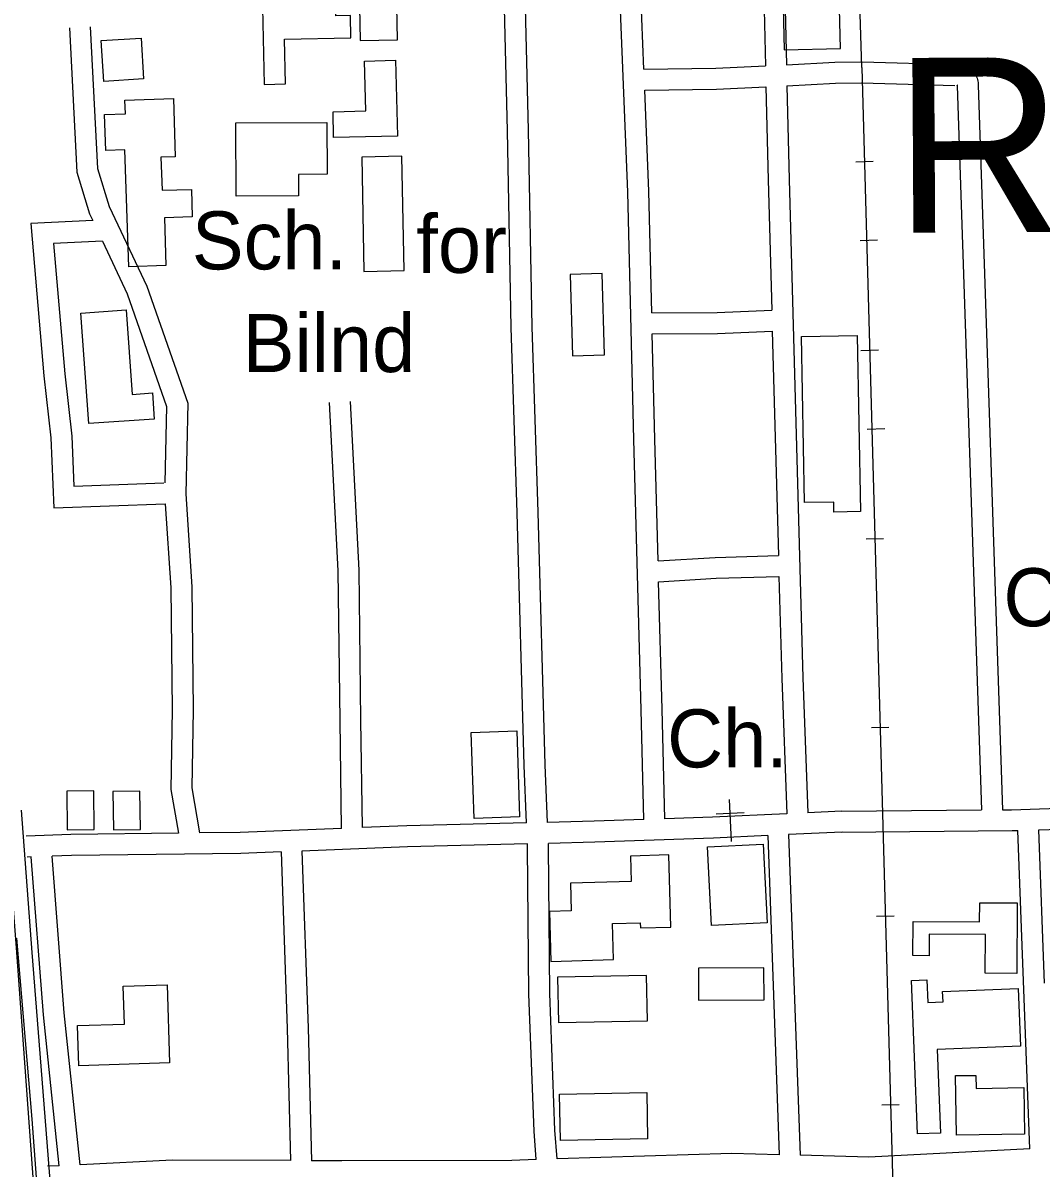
# Model space of a CAD drawing. Extents: x 3297716 to 3335574, y 688621 to 713991.
# Drawn here: x 3329828 to 3331285, y 704966 to 706604 of the extents above; entities that cross this region are included whole.
import ezdxf

# ---------------------------------------------------------------- set-up
doc = ezdxf.new("R2010")
doc.units = 0
for name, color, linetype in [('V-BLDG-IDEN', 7, 'Continuous'), ('V-BLDG-OTLN', 7, 'Continuous'), ('V-BRDG-OTLN', 7, 'Continuous'), ('V-RAIL-TRAK', 7, 'Continuous'), ('V-ROAD-CNTR', 7, 'Continuous'), ('V-SITE-OTLN', 7, 'Continuous'), ('V-SITE-OTLN-IDEN', 7, 'Continuous'), ('V-TOPO-GNAM-IDEN', 7, 'Continuous')]:
    doc.layers.add(name, color=color, linetype=linetype)

msp = doc.modelspace()

# ---------------------------------------------------------------- linework, layer by layer
at = {"layer": 'V-BLDG-OTLN'}
for points in [[(3330910.2, 706849.8), (3330917.1, 706565.5), (3330997.5, 706567.5), (3330990.6, 706851.7)], [(3330235.7, 706733.7), (3330138.1, 706731.4), (3330139.2, 706682.2), (3330173.8, 706683), (3330174.8, 706636.8), (3330158.5, 706636.5), (3330157.9, 706659.2), (3330065.3, 706657.1), (3330066, 706623.1), (3330170.9, 706625.5), (3330173.3, 706516.2), (3330203.9, 706516.9), (3330202.5, 706580.7), (3330297.3, 706582.8), (3330296.6, 706614.6), (3330275.8, 706614.1), (3330275.2, 706642.5), (3330203.5, 706640.9), (3330202.9, 706667.3), (3330237.2, 706668.1)], [(3330363.8, 706580), (3330362.4, 706652.6), (3330309, 706651.6), (3330310.4, 706579)], [(3329943.7, 706520.5), (3329940.2, 706578.9), (3329997, 706582.3), (3330000.5, 706523.9)], [(3330361.1, 706550.7), (3330363.9, 706442.3), (3330272.6, 706440), (3330271.7, 706477.1), (3330318.4, 706478.3), (3330316.5, 706549.6)], [(3329979.5, 706255.4), (3329974, 706422.5), (3329946.7, 706421.6), (3329945, 706473.3), (3329974.6, 706474.3), (3329974, 706493.6), (3330043.3, 706495.9), (3330046, 706412.6), (3330025.5, 706411.9), (3330027.1, 706364.7), (3330069.1, 706366), (3330070.4, 706326.6), (3330030.5, 706325.3), (3330032.7, 706257.2)], [(3330132.8, 706461.2), (3330262.8, 706461.6), (3330263.1, 706387.7), (3330222.2, 706387.5), (3330222.3, 706356.8), (3330133.2, 706356.4)], [(3330373.3, 706249.7), (3330370, 706413.4), (3330312.8, 706412.2), (3330316, 706248.5)], [(3330660, 706129.1), (3330656.8, 706245.5), (3330611, 706244.3), (3330614.1, 706127.8)], [(3329976, 706193.5), (3329984.5, 706072.6), (3330013.3, 706074.7), (3330015.9, 706037.4), (3329922.2, 706030.8), (3329911.1, 706189)], [(3331021.6, 706156.7), (3331026.2, 705904.9), (3330988.1, 705904.2), (3330987.9, 705918.7), (3330946.2, 705917.9), (3330941.9, 706155.3)], [(3330534.5, 705591.1), (3330538.5, 705468.1), (3330473.5, 705465.9), (3330469.4, 705589)], [(3329930, 705450.1), (3329929.3, 705505.3), (3329890.8, 705504.8), (3329891.5, 705449.6)], [(3329996.2, 705450), (3329995.5, 705505.2), (3329956.9, 705504.7), (3329957.6, 705449.5)], [(3330892.8, 705316.7), (3330813.1, 705312.7), (3330807.4, 705425.3), (3330887.2, 705429.3)], [(3330697.1, 705412.2), (3330698.1, 705375.9), (3330611.3, 705373.4), (3330612.5, 705333.7), (3330581.2, 705332.8), (3330583.2, 705261.5), (3330673.1, 705264.1), (3330671.6, 705315.5), (3330711.3, 705316.6), (3330711.5, 705309.3), (3330754.9, 705310.6), (3330751.9, 705413.8)], [(3331101.4, 705318.6), (3331196.6, 705318), (3331196.8, 705345.3), (3331250.4, 705345), (3331249.8, 705244.1), (3331204.8, 705244.4), (3331205.1, 705299.9), (3331124.6, 705300.4), (3331124.4, 705269.6), (3331101.1, 705269.7)], [(3330888.2, 705252.4), (3330794.4, 705251.9), (3330794.6, 705205.8), (3330888.5, 705206.3)], [(3330720.3, 705241.5), (3330592.9, 705238.9), (3330594.2, 705173.8), (3330721.7, 705176.5)], [(3330034.3, 705227.8), (3330038, 705116.1), (3329908.1, 705111.8), (3329906.3, 705169.7), (3329973.2, 705171.8), (3329971.4, 705225.8)], [(3331107.9, 705014.6), (3331099.3, 705234), (3331121.1, 705234.9), (3331122.4, 705202.6), (3331144.3, 705203.4), (3331143.7, 705218.2), (3331251.8, 705222.5), (3331255.1, 705140.1), (3331136, 705135.4), (3331140.6, 705015.9)], [(3331163.6, 705012.8), (3331162.4, 705098), (3331191.5, 705098.4), (3331191.8, 705079.8), (3331259.8, 705080.8), (3331260.8, 705014.3)], [(3330721.8, 705007.8), (3330597.1, 705005.4), (3330595.8, 705071.4), (3330720.5, 705073.8)]]:
    msp.add_lwpolyline(points, close=True, dxfattribs=at)
at = {"layer": 'V-BRDG-OTLN'}
for points in [[(3329825.8, 705477.6), (3329840.7, 705274.4), (3329855.2, 705093.2), (3329876.2, 704827.5)], [(3329819.1, 705294.8), (3329841, 705035.5), (3329858.3, 704798.2)]]:
    msp.add_lwpolyline(points, dxfattribs=at)
at = {"layer": 'V-RAIL-TRAK'}
for points in [[(3331028.1, 706540.4), (3331014.5, 706984.2)], [(3331028.1, 706540.4), (3331073.9, 704887.6)], [(3331028.1, 706540.4), (3331073.9, 704887.6), (3331076.1, 704840.4), (3331079.5, 704793.6), (3331083.6, 704746.8), (3331088.3, 704699.7), (3331094.1, 704653), (3331100.7, 704606.5), (3331107.8, 704559.9), (3331116, 704513.5), (3331124.9, 704467.4), (3331134.7, 704421.1), (3331145.3, 704375.4), (3331156.5, 704329.7), (3331158, 704324.4), (3331173.7, 704279.1), (3331190.5, 704234.3), (3331208, 704189.8), (3331226.1, 704145.3), (3331245.2, 704101.3), (3331265, 704057.9), (3331285.4, 704014.4)], [(3331044.4, 706405.8), (3331019.4, 706405.1)], [(3331025.6, 706292.9), (3331050.5, 706293.9)], [(3331051.8, 706135.9), (3331026.8, 706135.2)], [(3331036, 706023.1), (3331061, 706024.1)], [(3331059.3, 705866), (3331034.3, 705865.3)], [(3331066.8, 705596.1), (3331041.8, 705595.4)], [(3331074.2, 705326.2), (3331049.2, 705325.5)], [(3331081.7, 705056.3), (3331056.7, 705055.6)]]:
    msp.add_lwpolyline(points, dxfattribs=at)
at = {"layer": 'V-ROAD-CNTR'}
for points in [[(3330548.5, 705459.5), (3330545, 705541.8), (3330535, 705903.3), (3330526.4, 706168.3), (3330521.1, 706449.9), (3330515.5, 706684.1), (3330508, 706879.5)], [(3330578.5, 705460.3), (3330575, 705542.8), (3330565, 705904.2), (3330556.4, 706169.1), (3330551.1, 706450.5), (3330545.5, 706685.1), (3330537.9, 706880.6)], [(3330716.3, 705464.3), (3330712.4, 705621.3), (3330702.2, 706007.9), (3330693.3, 706362.2), (3330682.1, 706646.4), (3330678.4, 706878.6)], [(3330716.4, 706538.1), (3330712.1, 706647.2), (3330708.4, 706879.1)], [(3330882.4, 706883.8), (3330890.3, 706542.8)], [(3330912.4, 706884.5), (3330920.3, 706544.3)], [(3329894.5, 706597.1), (3329905.1, 706390.6), (3329923.5, 706330.8), (3329928, 706321.3)], [(3329924.5, 706598.6), (3329934.9, 706395.9), (3329951.5, 706341.6), (3330005.3, 706227.7), (3330063.8, 706059.9), (3330060.9, 705930.4), (3330069.7, 705797.1), (3330071.5, 705621.5), (3330069.9, 705509.8), (3330080.7, 705445.2)], [(3330920.3, 706544.3), (3330989.7, 706547.8), (3331028.1, 706548.3)], [(3331028.7, 706548.3), (3331161.9, 706544.5)], [(3330716.4, 706538.1), (3330819.4, 706539.2), (3330890.3, 706542.8)], [(3331158.4, 706544.2), (3331160, 706544.5), (3331162.2, 706544.8), (3331164.4, 706544.9), (3331166.5, 706544.9), (3331168.7, 706544.7), (3331170.9, 706544.3), (3331173, 706543.8), (3331175.1, 706543.2), (3331177.1, 706542.3), (3331179.1, 706541.4), (3331181, 706540.3), (3331182.8, 706539), (3331184.5, 706537.7), (3331186.1, 706536.2), (3331187.6, 706534.6), (3331189, 706532.8), (3331190.2, 706531), (3331191.3, 706529.1), (3331192.3, 706527.2), (3331193.1, 706525.1), (3331193.7, 706523), (3331194.3, 706520.9), (3331194.6, 706518.8), (3331194.8, 706516.6), (3331194.8, 706514.6), (3331194.8, 706514.2)], [(3330921, 706514.3), (3330990.6, 706517.8), (3331028.5, 706518.3)], [(3330921, 706514.3), (3330924.1, 706380.3), (3330943.6, 705667), (3330950.7, 705474.2)], [(3331027.9, 706518.3), (3331161, 706514.5)], [(3331164.5, 706514.8), (3331165, 706514.9), (3331165, 706514.9), (3331165, 706514.9), (3331165, 706514.9), (3331165, 706514.9), (3331164.9, 706514.9), (3331164.9, 706514.9), (3331164.9, 706514.9), (3331164.9, 706514.9), (3331164.9, 706514.9), (3331164.9, 706514.9), (3331164.9, 706515), (3331164.9, 706515), (3331164.9, 706515), (3331164.8, 706515), (3331164.8, 706515), (3331164.8, 706515), (3331164.8, 706515), (3331164.8, 706515), (3331164.8, 706515), (3331164.8, 706515), (3331164.8, 706515.1), (3331164.8, 706515.1), (3331164.8, 706515.1), (3331164.8, 706514.8), (3331164.8, 706515)], [(3331164.8, 706514.1), (3331199.5, 705478.2)], [(3331194.8, 706515.1), (3331229.5, 705478.4)], [(3330717.6, 706508.1), (3330820.4, 706509.2), (3330891, 706512.8)], [(3330727.7, 706189.3), (3330723.3, 706363.2), (3330717.6, 706508.1)], [(3330891, 706512.8), (3330894.1, 706379.6), (3330899.2, 706193.3)], [(3329928, 706321.3), (3329839.5, 706317), (3329858, 706099.2), (3329868, 706010.6), (3329872.1, 705910.2), (3330031.8, 705916.1)], [(3329941.8, 706291.9), (3329872, 706288.6), (3329887.9, 706102.1), (3329897.9, 706012.9), (3329900.9, 705941.2), (3330029.8, 705946)], [(3329941.8, 706291.9), (3329977.4, 706216.4), (3330033.7, 706055.2), (3330031.2, 705946.1)], [(3330727.7, 706189.3), (3330821.2, 706190), (3330899.2, 706193.3)], [(3329915.4, 704195.1), (3329892.2, 704375.7), (3329870.4, 704608.3), (3329843.6, 704939.2), (3329818.9, 705280.8), (3329802.1, 705499), (3329781.5, 705771), (3329767.2, 705949.2), (3329751.1, 706184.5)], [(3330728.4, 706159.3), (3330821.9, 706160), (3330900, 706163.3)], [(3330736.8, 705834.6), (3330732.2, 706008.7), (3330728.4, 706159.3)], [(3330900, 706163.3), (3330908.8, 705842.1)], [(3330283.9, 705451.6), (3330281.8, 705606.3), (3330279.2, 705820), (3330266.8, 706061.1)], [(3330313.8, 705452.8), (3330311.7, 705606.7), (3330309.1, 705821), (3330296.7, 706062.6)], [(3330031.8, 705916.1), (3330039.7, 705796), (3330041.5, 705621.5), (3330039.9, 705507.6), (3330050.4, 705444.8)], [(3330736.8, 705834.6), (3330818.2, 705839.4), (3330908.8, 705842.1)], [(3330737.5, 705804.6), (3330819.6, 705809.5), (3330909.6, 705812.1)], [(3330909.6, 705812.1), (3330913.7, 705666.1), (3330920.7, 705472.7)], [(3330746.2, 705465.3), (3330742.4, 705622.1), (3330737.5, 705804.6)], [(3331229.5, 705478.4), (3331242.5, 705478.5), (3331336, 705481.6), (3331399.6, 705500.8)], [(3330920.7, 705472.7), (3330814.6, 705467.6), (3330746.2, 705465.3)], [(3330999.3, 705476.5), (3330950.7, 705474.2)], [(3330999.3, 705476.5), (3331199.5, 705478.2)], [(3331281.3, 705449.8), (3331341, 705451.7), (3331393, 705467.5), (3331495.5, 705469.7)], [(3330283.9, 705451.6), (3330138.9, 705445.8), (3330080.7, 705445.2)], [(3330548.5, 705459.5), (3330377.2, 705455.3), (3330313.8, 705452.8)], [(3330716.3, 705464.3), (3330645.4, 705462), (3330578.5, 705460.3)], [(3330999.6, 705446.5), (3331243.1, 705448.5), (3331251.3, 705448.8)], [(3331268.5, 704993.1), (3331251.3, 705448.8)], [(3331289.6, 705230.5), (3331281.3, 705449.8)], [(3330050.4, 705444.8), (3329896.8, 705443), (3329832.9, 705440.7)], [(3330893.6, 705441.4), (3330815.8, 705437.6), (3330646.2, 705432), (3330579.8, 705430.3)], [(3330893.6, 705441.4), (3330910, 704984.8)], [(3331000.2, 705446.5), (3330923.5, 705442.8)], [(3330923.5, 705442.8), (3330940.1, 704984)], [(3330197.4, 705418.1), (3330139.6, 705415.9), (3329897.5, 705413), (3329869.8, 705412)], [(3330197.4, 705418.1), (3330205.9, 705165.4), (3330210.7, 704976.4)], [(3330549.8, 705429.6), (3330378.1, 705425.3), (3330227.3, 705419.3)], [(3330227.3, 705419.3), (3330235.9, 705166.3), (3330240.7, 704976.3)], [(3330562.3, 704977.8), (3330559.3, 705018.5), (3330551.9, 705214.6), (3330549.9, 705425.5), (3330549.8, 705429.6)], [(3330592.3, 704978.8), (3330589.2, 705020.2), (3330581.9, 705215.3), (3330579.9, 705426.3), (3330579.8, 705430.3)], [(3329839.8, 705411), (3329834, 705410.8)], [(3329879.8, 704969.1), (3329857.4, 705185.2), (3329839.8, 705411)], [(3329909.8, 704970.5), (3329887.3, 705187.9), (3329869.8, 705412)], [(3331268.5, 704993.1), (3331038.4, 704981.2), (3330940.1, 704984)], [(3330210.7, 704976.4), (3330042.1, 704976.9), (3329909.8, 704970.5)], [(3330562.3, 704977.8), (3330527.7, 704976.7), (3330284.3, 704976.2), (3330240.7, 704976.3)], [(3330910, 704984.8), (3330842.2, 704986.8), (3330592.3, 704978.8)], [(3329879.8, 704969.1), (3329863, 704968.3)]]:
    msp.add_lwpolyline(points, dxfattribs=at)
at = {"layer": 'V-SITE-OTLN'}
for p, q in [((3330841.9, 705433), (3330839, 705493)), ((3330860, 705474), (3330820, 705472))]:
    msp.add_line(p, q, dxfattribs=at)

# ---------------------------------------------------------------- texts
at = {"layer": 'V-BLDG-IDEN'}
for s, p in [('Sch.', (3330069.7, 706251.5)), ('for', (3330390.9, 706246.5)), ('Bilnd', (3330142.6, 706104.6))]:
    msp.add_text(s, height=83, dxfattribs=at).set_placement(p)
at = {"layer": 'V-SITE-OTLN-IDEN'}
for p in [(3331230.7, 705740.9), (3330749.6, 705539)]:
    msp.add_text('Ch.', height=83, rotation=0.0211, dxfattribs=at).set_placement(p)
at = {"layer": 'V-TOPO-GNAM-IDEN'}
msp.add_text('ROUGE', height=250, rotation=0.3244, dxfattribs=at).set_placement((3331074.5, 706303.9))

doc.saveas('drawing.dxf')
